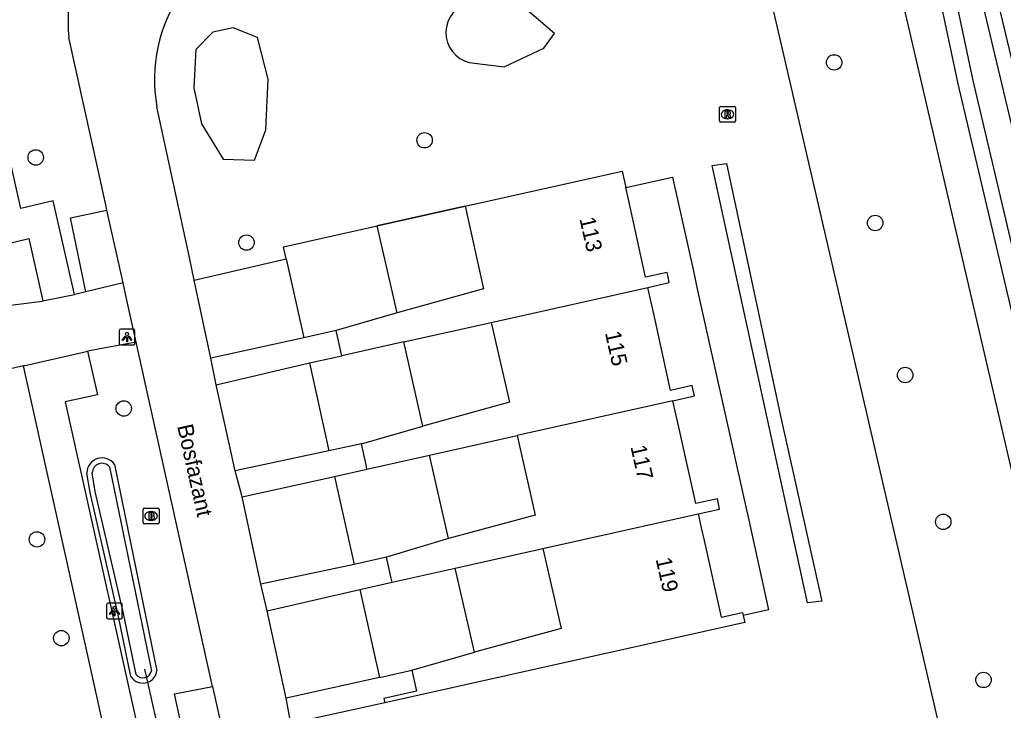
# Model space of a CAD drawing. Extents: x 156664 to 157568, y 383571 to 384421.
# Drawn here: x 156778.4 to 156840.7, y 383986.5 to 384030.2 of the extents above; entities that cross this region are included whole.
import ezdxf

# ---------------------------------------------------------------- set-up
doc = ezdxf.new("R2010")
doc.units = 0
for name, color, linetype in [('IMGEO_Boom', 7, 'Continuous'), ('IMGEO_Brandkraan', 7, 'Continuous'), ('IMGEO_Duiker', 7, 'Continuous'), ('IMGEO_Groenvoorziening', 7, 'Continuous'), ('IMGEO_Haag', 7, 'Continuous'), ('IMGEO_Lichtpunt', 7, 'Continuous'), ('IMGEO_Muur', 7, 'Continuous'), ('IMGEO_Openbare_ruimte_label', 7, 'Continuous'), ('IMGEO_Pand', 7, 'Continuous'), ('IMGEO_Pand_nummerreeks', 7, 'Continuous'), ('IMGEO_Parkeervlak_open', 7, 'Continuous'), ('IMGEO_Rijbaan_lokaal_gesloten', 7, 'Continuous'), ('IMGEO_Rijbaan_lokaal_open', 7, 'Continuous'), ('IMGEO_Rioolput', 7, 'Continuous'), ('IMGEO_Voetpad_open', 7, 'Continuous'), ('IMGEO_Waterloop', 7, 'Continuous')]:
    doc.layers.add(name, color=color, linetype=linetype)

msp = doc.modelspace()

# ---------------------------------------------------------------- linework, layer by layer
at = {"layer": 'IMGEO_Boom'}
for centre in [(156829.949, 384027.506), (156804.007, 384022.575), (156779.379, 384021.487), (156832.541, 384017.338), (156792.725, 384016.096), (156834.441, 384007.707), (156784.955, 384005.588), (156836.854, 383998.411), (156779.459, 383997.299), (156781.002, 383991.046), (156839.402, 383988.4)]:
    msp.add_circle(centre, 0.489, dxfattribs=at)
at = {"layer": 'IMGEO_Brandkraan'}
for p, q in [((156786.261, 383999.285), (156787.113, 383999.285)), ((156786.186, 383998.359), (156786.186, 383999.211)), ((156786.674, 383999.065), (156786.699, 383999.065)), ((156787.187, 383999.211), (156787.187, 383998.359)), ((156787.113, 383998.285), (156786.261, 383998.285)), ((156786.697, 383998.505), (156786.672, 383998.505))]:
    msp.add_line(p, q, dxfattribs=at)
for points in [[(156786.261, 383999.285), (156787.113, 383999.285)], [(156786.186, 383998.359), (156786.186, 383999.211)], [(156786.534, 383998.985), (156786.534, 383998.585), (156786.747, 383998.585)], [(156786.765, 383998.985), (156786.534, 383998.985)], [(156786.713, 383998.904), (156786.659, 383998.904), (156786.659, 383998.828)], [(156786.659, 383998.828), (156786.712, 383998.828)], [(156786.721, 383998.752), (156786.659, 383998.752), (156786.659, 383998.671)], [(156786.659, 383998.671), (156786.721, 383998.671)], [(156787.187, 383999.211), (156787.187, 383998.359)], [(156787.113, 383998.285), (156786.261, 383998.285)]]:
    msp.add_lwpolyline(points, dxfattribs=at)
for centre, radius, start, end in [((156786.263, 383999.209), 0.0765, 91.55205, 178.44795), ((156786.263, 383999.209), 0.0765, 91.55205, 178.44795), ((156787.111, 383999.209), 0.0765, 1.55205, 88.44795), ((156787.111, 383999.209), 0.0765, 1.55205, 88.44795), ((156786.714, 383998.866), 0.0379, 267.82845, 90.93552), ((156786.722, 383998.711), 0.0404, 269.87594, 90.50774), ((156786.769, 383998.84), 0.145, 59.4692, 91.53667), ((156786.794, 383998.887), 0.0922, 285.51372, 58.15012), ((156786.799, 383998.695), 0.105, 301.31148, 78.98903), ((156786.263, 383998.361), 0.0765, 181.55205, 268.44795), ((156786.263, 383998.361), 0.0765, 181.55205, 268.44795), ((156786.753, 383998.836), 0.251, 268.66757, 293.53466), ((156787.111, 383998.361), 0.0765, 271.55205, 358.44795), ((156787.111, 383998.361), 0.0765, 271.55205, 358.44795)]:
    msp.add_arc(centre, radius, start, end, dxfattribs=at)
for centre, major_axis, ratio, start_param, end_param in [((156786.673, 383998.785), (-0.387, 0.002), 0.722429, 4.712389, 7.853982), ((156786.698, 383998.785), (-0.39, 0.002), 0.717154, 1.570796, 4.712389)]:
    msp.add_ellipse(centre, major_axis=major_axis, ratio=ratio, start_param=start_param, end_param=end_param, dxfattribs=at)
at = {"layer": 'IMGEO_Duiker'}
msp.add_lwpolyline([(156789.693, 383974.016), (156789.506, 383974.844), (156788.201, 383980.63), (156787.859, 383982.142), (156786.48, 383988.253), (156786.291, 383989.092)], dxfattribs=at)
at = {"layer": 'IMGEO_Groenvoorziening'}
for points in [[(156825.282, 384070.084), (156860.158, 383919.98)], [(156851.989, 383919.079), (156817.43, 384068.287)], [(156836.685, 384046.556), (156846.808, 384004.086), (156865.113, 383925.704)], [(156861.939, 383925.229), (156862.009, 383925.475), (156861.632, 383926.582), (156857.459, 383943.277), (156846.139, 383990.769), (156837.808, 384026.146), (156834.432, 384042.083), (156834.089, 384043.235), (156833.431, 384045.96)], [(156807.166, 384027.447), (156809.056, 384027.218), (156811.557, 384028.414), (156812.24, 384029.326), (156810.203, 384031.069), (156808.268, 384031.425), (156806.589, 384031.201)], [(156791.891, 384029.688), (156790.598, 384029.417), (156789.52, 384028.323), (156789.39, 384025.897), (156789.878, 384023.621), (156791.242, 384021.378), (156793.236, 384021.317), (156793.947, 384023.239), (156794.108, 384026.454), (156793.423, 384029.076), (156791.891, 384029.688)], [(156816.745, 384019.584), (156819.704, 384020.241), (156821.006, 384014.382), (156821.3, 384013.056), (156822.602, 384007.197), (156822.894, 384005.885), (156824.197, 384000.019), (156824.491, 383998.697), (156825.795, 383992.829), (156824.192, 383992.487)], [(156801.005, 384017.154), (156806.578, 384018.405)], [(156784.373, 384002.045), (156787.054, 383988.983)], [(156785.412, 383988.609), (156784.605, 383992.525), (156782.818, 384000.264), (156782.615, 384001.501)]]:
    msp.add_lwpolyline(points, dxfattribs=at)
for centre, radius, start, end in [((156807.306, 384029.39), 1.948, 111.59965, 265.87661), ((156783.581, 384001.492), 0.966, 34.89923, 179.48936), ((156786.164, 383989.092), 0.896, 290.62441, 353.01956), ((156786.166, 383989.091), 0.895, 212.58399, 290.54611)]:
    msp.add_arc(centre, radius, start, end, dxfattribs=at)
at = {"layer": 'IMGEO_Haag'}
msp.add_lwpolyline([(156822.221, 384020.978), (156823.136, 384021.095), (156826.526, 384005.203), (156829.172, 383993.391), (156828.257, 383993.293), (156822.221, 384020.978)], dxfattribs=at)
at = {"layer": 'IMGEO_Lichtpunt'}
for p, q in [((156784.665, 384010.515), (156784.665, 384009.708)), ((156784.665, 384010.515), (156784.665, 384009.708)), ((156785.567, 384010.61), (156784.759, 384010.61)), ((156785.567, 384010.61), (156784.759, 384010.61)), ((156785.661, 384009.708), (156785.661, 384010.515)), ((156785.661, 384009.708), (156785.661, 384010.515)), ((156784.759, 384009.614), (156785.567, 384009.614)), ((156784.759, 384009.614), (156785.567, 384009.614)), ((156783.868, 383993.166), (156783.868, 383992.359)), ((156783.868, 383993.166), (156783.868, 383992.359)), ((156784.77, 383993.261), (156783.962, 383993.261)), ((156784.77, 383993.261), (156783.962, 383993.261)), ((156784.864, 383992.359), (156784.864, 383993.166)), ((156784.864, 383992.359), (156784.864, 383993.166)), ((156783.962, 383992.265), (156784.77, 383992.265)), ((156783.962, 383992.265), (156784.77, 383992.265))]:
    msp.add_line(p, q, dxfattribs=at)
for points in [[(156785.039, 384010.179), (156785.078, 384010.151), (156784.89, 384009.889), (156784.852, 384009.916), (156785.039, 384010.179)], [(156785.141, 384010.131), (156785.188, 384010.131), (156785.188, 384009.809), (156785.141, 384009.809), (156785.141, 384010.131)], [(156785.251, 384010.151), (156785.289, 384010.178), (156785.476, 384009.916), (156785.437, 384009.888), (156785.251, 384010.151)], [(156784.242, 383992.83), (156784.281, 383992.802), (156784.093, 383992.54), (156784.055, 383992.567), (156784.242, 383992.83)], [(156784.344, 383992.782), (156784.391, 383992.782), (156784.391, 383992.46), (156784.344, 383992.46), (156784.344, 383992.782)], [(156784.454, 383992.802), (156784.492, 383992.829), (156784.679, 383992.567), (156784.64, 383992.539), (156784.454, 383992.802)]]:
    msp.add_lwpolyline(points, dxfattribs=at)
for centre in [(156785.164, 384010.313), (156784.367, 383992.964)]:
    msp.add_circle(centre, 0.0994, dxfattribs=at)
for centre, start, end in [((156784.759, 384010.515), 90, 180), ((156784.759, 384010.515), 90, 180), ((156785.567, 384010.515), 0, 90), ((156785.567, 384010.515), 0, 90), ((156784.759, 384009.708), 180, 270), ((156784.759, 384009.708), 180, 270), ((156785.567, 384009.708), 270, 0), ((156785.567, 384009.708), 270, 360), ((156783.962, 383993.166), 90, 180), ((156783.962, 383993.166), 90, 180), ((156784.77, 383993.166), 0, 90), ((156784.77, 383993.166), 0, 90), ((156783.962, 383992.359), 180, 270), ((156783.962, 383992.359), 180, 270), ((156784.77, 383992.359), 270, 0), ((156784.77, 383992.359), 270, 360)]:
    msp.add_arc(centre, 0.0946, start, end, dxfattribs=at)
at = {"layer": 'IMGEO_Muur'}
for points in [[(156816.745, 384019.584), (156819.704, 384020.241), (156821.006, 384014.382)], [(156806.578, 384018.405), (156801.005, 384017.154)], [(156821.3, 384013.056), (156822.602, 384007.197)], [(156822.894, 384005.885), (156824.197, 384000.019)], [(156824.491, 383998.697), (156825.795, 383992.829), (156824.192, 383992.487)]]:
    msp.add_lwpolyline(points, dxfattribs=at)
at = {"layer": 'IMGEO_Pand'}
for points in [[(156806.578, 384018.405), (156816.517, 384020.612), (156816.745, 384019.584)], [(156818.15, 384013.26), (156819.506, 384013.565), (156819.402, 384014.025), (156819.361, 384014.209), (156818.005, 384013.904), (156816.932, 384018.741), (156816.745, 384019.584)], [(156806.578, 384018.405), (156807.742, 384013.163), (156802.262, 384011.647)], [(156795.246, 384015.063), (156795.075, 384015.834), (156801.005, 384017.154)], [(156802.262, 384011.647), (156801.005, 384017.154)], [(156795.246, 384015.063), (156796.356, 384010.074)], [(156808.226, 384011.043), (156818.15, 384013.26)], [(156819.738, 384006.079), (156821.093, 384006.392), (156820.99, 384006.839), (156820.943, 384007.039), (156819.589, 384006.726), (156818.52, 384011.579), (156818.34, 384012.398), (156818.15, 384013.26)], [(156802.262, 384011.647), (156798.406, 384010.53)], [(156798.406, 384010.53), (156796.356, 384010.074)], [(156798.762, 384008.929), (156798.701, 384009.202), (156798.406, 384010.53)], [(156802.683, 384009.805), (156808.226, 384011.043)], [(156808.226, 384011.043), (156809.378, 384005.992), (156803.899, 384004.477)], [(156802.683, 384009.805), (156798.762, 384008.929)], [(156803.899, 384004.477), (156802.683, 384009.805)], [(156796.712, 384008.471), (156798.762, 384008.929)], [(156796.712, 384008.471), (156797.952, 384002.898)], [(156819.738, 384006.079), (156809.862, 384003.873)], [(156821.335, 383998.916), (156822.694, 383999.211), (156822.596, 383999.664), (156822.553, 383999.863), (156821.194, 383999.569), (156820.112, 384004.408), (156819.929, 384005.226), (156819.738, 384006.079)], [(156800.002, 384003.354), (156803.899, 384004.477)], [(156804.319, 384002.634), (156809.862, 384003.873)], [(156809.862, 384003.873), (156811.011, 383998.838), (156805.523, 383997.362)], [(156800.002, 384003.354), (156797.952, 384002.898)], [(156800.358, 384001.75), (156800.297, 384002.026), (156800.002, 384003.354)], [(156800.358, 384001.75), (156804.319, 384002.634)], [(156805.523, 383997.362), (156804.319, 384002.634)], [(156798.309, 384001.292), (156800.358, 384001.75)], [(156798.309, 384001.292), (156799.549, 383995.718)], [(156811.495, 383996.718), (156821.335, 383998.916)], [(156821.335, 383998.916), (156821.531, 383998.039), (156821.709, 383997.239), (156822.792, 383992.381), (156824.149, 383992.68), (156824.192, 383992.487)], [(156805.523, 383997.362), (156801.599, 383996.174)], [(156801.599, 383996.174), (156799.549, 383995.718)], [(156801.952, 383994.586), (156801.894, 383994.847), (156801.599, 383996.174)], [(156805.952, 383995.48), (156811.495, 383996.718)], [(156811.495, 383996.718), (156812.648, 383991.667), (156807.168, 383990.152)], [(156801.952, 383994.586), (156805.952, 383995.48)], [(156807.168, 383990.152), (156805.952, 383995.48)], [(156799.902, 383994.128), (156801.952, 383994.586)], [(156799.902, 383994.128), (156801.141, 383988.56)], [(156824.192, 383992.487), (156824.29, 383992.04), (156801.499, 383986.949)], [(156803.189, 383989.016), (156807.168, 383990.152)], [(156801.141, 383988.56), (156803.189, 383989.016)], [(156803.189, 383989.016), (156803.485, 383987.689), (156801.436, 383987.232), (156801.499, 383986.949)]]:
    msp.add_lwpolyline(points, dxfattribs=at)
at = {"layer": 'IMGEO_Parkeervlak_open'}
for points in [[(156782.553, 384012.974), (156781.573, 384017.661), (156783.89, 384018.153)], [(156789.406, 384013.718), (156795.246, 384015.063)], [(156789.272, 383982.501), (156788.165, 383987.516), (156790.572, 383987.99)]]:
    msp.add_lwpolyline(points, dxfattribs=at)
at = {"layer": 'IMGEO_Rijbaan_lokaal_gesloten'}
for points in [[(156782.553, 384012.974), (156781.864, 384012.809), (156781.838, 384012.804)], [(156784.912, 384013.537), (156782.553, 384012.974)], [(156785.743, 384009.788), (156785.155, 384012.442), (156784.912, 384013.537)], [(156767.319, 383999.798), (156766.184, 384009.37), (156777.107, 384012.058), (156779.792, 384012.393), (156779.821, 384012.399)], [(156779.821, 384012.399), (156781.838, 384012.804)], [(156785.743, 384009.788), (156782.661, 384009.212)], [(156778.599, 384008.292), (156782.408, 384009.165), (156782.661, 384009.212)], [(156778.599, 384008.292), (156777.229, 384007.978), (156774.468, 384007.384)]]:
    msp.add_lwpolyline(points, dxfattribs=at)
at = {"layer": 'IMGEO_Rijbaan_lokaal_open'}
for points in [[(156783.89, 384018.153), (156783.818, 384018.482), (156781.479, 384029.084)], [(156789.406, 384013.718), (156789.126, 384015.149), (156787.052, 384024.701)], [(156784.912, 384013.537), (156783.89, 384018.153)], [(156790.471, 384008.784), (156789.406, 384013.718)], [(156790.572, 383987.99), (156785.743, 384009.788)], [(156790.816, 384007.092), (156790.471, 384008.784)], [(156792.018, 384001.647), (156790.816, 384007.092)], [(156792.461, 383999.986), (156792.018, 384001.647)], [(156793.634, 383994.464), (156792.461, 383999.986)], [(156794.036, 383992.786), (156793.634, 383994.464)], [(156795.233, 383987.245), (156794.036, 383992.786)], [(156790.572, 383987.99), (156793.102, 383976.569)], [(156795.536, 383985.651), (156795.233, 383987.245)]]:
    msp.add_lwpolyline(points, dxfattribs=at)
for centre, radius, start, end in [((156791.434, 384030.113), 10.008, 143.70201, 185.90351), ((156796.72, 384026.409), 9.817, 103.19945, 190.01869)]:
    msp.add_arc(centre, radius, start, end, dxfattribs=at)
at = {"layer": 'IMGEO_Rioolput'}
for p, q in [((156822.691, 384023.796), (156822.691, 384024.648)), ((156822.766, 384024.722), (156823.618, 384024.722)), ((156823.179, 384024.502), (156823.204, 384024.502)), ((156823.692, 384024.648), (156823.692, 384023.796)), ((156823.618, 384023.722), (156822.766, 384023.722)), ((156823.202, 384023.942), (156823.177, 384023.942))]:
    msp.add_line(p, q, dxfattribs=at)
for points in [[(156822.691, 384023.796), (156822.691, 384024.648)], [(156822.766, 384024.722), (156823.618, 384024.722)], [(156823.28, 384024.42), (156823.028, 384024.422), (156823.028, 384024.022)], [(156823.028, 384024.022), (156823.152, 384024.022), (156823.152, 384024.184), (156823.163, 384024.184)], [(156823.206, 384024.341), (156823.152, 384024.341), (156823.152, 384024.26)], [(156823.152, 384024.26), (156823.204, 384024.26)], [(156823.692, 384024.648), (156823.692, 384023.796)], [(156823.618, 384023.722), (156822.766, 384023.722)], [(156823.21, 384024.155), (156823.281, 384024.022), (156823.421, 384024.022), (156823.356, 384024.148)]]:
    msp.add_lwpolyline(points, dxfattribs=at)
for centre, radius, start, end in [((156822.768, 384024.646), 0.0765, 91.55205, 178.44795), ((156822.768, 384024.646), 0.0765, 91.55205, 178.44795), ((156823.162, 384024.131), 0.0533, 26.02933, 88.69889), ((156823.188, 384024.449), 0.19, 274.7715, 282.96867), ((156823.212, 384024.245), 0.0964, 77.00612, 93.18647), ((156823.226, 384024.302), 0.0378, 276.66336, 79.67722), ((156823.279, 384024.31), 0.109, 350.36119, 89.41601), ((156823.277, 384024.31), 0.112, 277.58423, 350.98172), ((156823.261, 384024.095), 0.108, 29.51342, 73.79051), ((156823.616, 384024.646), 0.0765, 1.55205, 88.44795), ((156823.616, 384024.646), 0.0765, 1.55205, 88.44795), ((156822.768, 384023.798), 0.0765, 181.55205, 268.44795), ((156822.768, 384023.798), 0.0765, 181.55205, 268.44795), ((156823.616, 384023.798), 0.0765, 271.55205, 358.44795), ((156823.616, 384023.798), 0.0765, 271.55205, 358.44795)]:
    msp.add_arc(centre, radius, start, end, dxfattribs=at)
for centre, major_axis, ratio, start_param, end_param in [((156823.178, 384024.222), (-0.387, 0.002), 0.722429, 4.712389, 7.853982), ((156823.203, 384024.222), (-0.39, 0.002), 0.717154, 1.570796, 4.712389)]:
    msp.add_ellipse(centre, major_axis=major_axis, ratio=ratio, start_param=start_param, end_param=end_param, dxfattribs=at)
at = {"layer": 'IMGEO_Voetpad_open'}
for points in [[(156781.838, 384012.804), (156780.475, 384018.747), (156778.442, 384018.254), (156772.725, 384043.785)], [(156774.72, 384025.769), (156776.934, 384015.874), (156778.942, 384016.363), (156779.821, 384012.399)], [(156796.356, 384010.074), (156790.471, 384008.784)], [(156782.661, 384009.212), (156783.294, 384006.453), (156781.235, 384006.002), (156786.625, 383981.827), (156787.859, 383982.142), (156789.272, 383982.501)], [(156793.6, 383940.758), (156778.599, 384008.292)], [(156790.816, 384007.092), (156796.712, 384008.471)], [(156797.952, 384002.898), (156792.018, 384001.647)], [(156792.461, 383999.986), (156798.309, 384001.292)], [(156799.549, 383995.718), (156793.634, 383994.464)], [(156794.036, 383992.786), (156799.902, 383994.128)], [(156801.141, 383988.56), (156795.233, 383987.245)], [(156801.499, 383986.949), (156795.536, 383985.651)]]:
    msp.add_lwpolyline(points, dxfattribs=at)
at = {"layer": 'IMGEO_Waterloop'}
for points in [[(156845.881, 384003.867), (156835.811, 384046.116)], [(156834.425, 384045.9), (156835.009, 384043.483), (156835.356, 384042.318), (156838.738, 384026.354), (156847.066, 383990.989), (156858.384, 383943.503), (156862.546, 383926.851), (156862.901, 383925.812), (156863.002, 383925.486)], [(156784.054, 384001.9), (156786.707, 383988.976)], [(156785.732, 383988.747), (156784.938, 383992.598), (156783.153, 384000.33), (156782.957, 384001.524)]]:
    msp.add_lwpolyline(points, dxfattribs=at)
for centre, radius, start, end in [((156783.581, 384001.493), 0.624, 40.70298, 177.13563), ((156786.169, 383989.078), 0.548, 217.17831, 349.25686)]:
    msp.add_arc(centre, radius, start, end, dxfattribs=at)

# ---------------------------------------------------------------- texts
at = {"layer": 'IMGEO_Openbare_ruimte_label'}
msp.add_text('Bosfazant', height=1, rotation=282.53502, dxfattribs=at).set_placement((156788.332, 384004.476))
at = {"layer": 'IMGEO_Pand_nummerreeks'}
for s, rotation, p in [('113', 283.01166, (156813.805, 384017.605)), ('115', 282.44443, (156815.427, 384010.383)), ('117', 282.66789, (156817.04, 384003.167)), ('119', 282.63639, (156818.636, 383996.052))]:
    msp.add_text(s, height=1, rotation=rotation, dxfattribs=at).set_placement(p)

doc.saveas('drawing.dxf')
